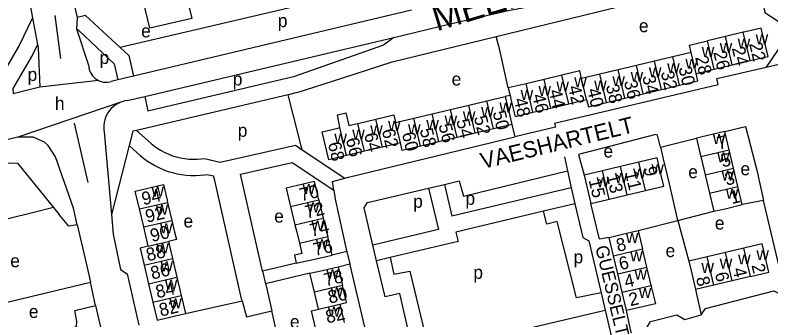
# Model space of a CAD drawing. Extents: x 157646 to 159241, y 379213 to 381217.
# Drawn here: x 158754.8 to 158987.9, y 380973 to 381067 of the extents above; entities that cross this region are included whole.
import ezdxf

# ---------------------------------------------------------------- set-up
doc = ezdxf.new("R2010")
doc.units = 0
for name, color, linetype in [('BLT_Basislijn', 7, 'Continuous'), ('BLT_Bebouwing', 7, 'Continuous'), ('BLT_Centroide', 7, 'Continuous'), ('BLT_Huisnummer', 7, 'Continuous'), ('BLT_Huisnummer_ tussenligend', 7, 'Continuous'), ('BLT_Onderverdeling_panden', 7, 'Continuous'), ('BLT_Straatnaam', 7, 'Continuous'), ('BLT_Straatnaam_hoofdweg', 7, 'Continuous'), ('BLT_Straatnaam_verkleind', 7, 'Continuous'), ('BLT_Vlakafsluiter', 7, 'Continuous')]:
    doc.layers.add(name, color=color, linetype=linetype)

msp = doc.modelspace()

# ---------------------------------------------------------------- linework, layer by layer
at = {"layer": 'BLT_Basislijn'}
for p, q in [((158769.43, 381085.9), (158773.95, 381066.23)), ((158874.93, 381077.56), (158787.27, 381056.92)), ((158767.13, 381066.87), (158768.81, 381053.62)), ((158776.58, 381066.86), (158773.95, 381066.23)), ((158776.58, 381066.86), (158787.27, 381056.92)), ((158877.05, 381068.53), (158791.33, 381048.13)), ((158760.23, 381066.13), (158755.98, 381057.39)), ((158760.23, 381066.13), (158761.78, 381057.89)), ((158773.95, 381066.23), (158773.77, 381062.73)), ((158773.77, 381062.73), (158777.53, 381051.23)), ((158994.25, 381062.43), (158986.48, 381050.9)), ((158871.09, 381052.57), (158903.17, 381060.36)), ((158904.31, 381056.14), (158903.17, 381060.36)), ((158787.27, 381056.92), (158789.93, 381054.45)), ((158794.81, 381041.87), (158852.53, 381055.49)), ((158906.91, 381044.5), (158904.31, 381056.14)), ((158789.93, 381054.45), (158791.33, 381048.13)), ((158986.48, 381050.9), (158990.38, 381051.79)), ((158791.33, 381048.13), (158786.47, 381046.97)), ((158840.69, 381047.91), (158795.81, 381037.36)), ((158786.47, 381046.97), (158784.42, 381046.48)), ((158762.42, 381044.71), (158754.2, 381042.72)), ((158789.42, 381040.6), (158794.81, 381041.87)), ((158839, 381042.37), (158792.28, 381031.4)), ((158794.81, 381041.87), (158795.81, 381037.36)), ((158841.83, 381043.04), (158839, 381042.37)), ((158843.4, 381025.43), (158839, 381042.37)), ((158907.46, 381042.19), (158905.97, 381041.84)), ((158773.09, 381033.65), (158777.28, 381015.36)), ((158908.02, 381033.22), (158908.91, 381029.41)), ((158782.32, 381030.96), (158784.52, 381005.45)), ((158795.85, 381028.22), (158792.28, 381031.4)), ((158857.65, 381017.02), (158908.91, 381029.41)), ((158953.87, 381026.28), (158964.97, 381028.98)), ((158790.02, 381026.72), (158784.52, 381005.45)), ((158792.37, 381024.62), (158790.02, 381026.72)), ((158843.4, 381025.43), (158856.49, 381016.69)), ((158813.21, 381022.77), (158818.04, 381021.6)), ((158924.23, 381023.25), (158925.13, 381018.94)), ((158814, 381017.83), (158816, 381017.4)), ((158831.16, 380988.01), (158824.37, 381017.9)), ((158925.13, 381018.94), (158926.35, 381013.68)), ((158816.39, 381015.92), (158816, 381017.4)), ((158856.49, 381016.69), (158857.65, 381017.02)), ((158882.33, 381013.62), (158887.2, 381014.76)), ((158887.2, 381014.76), (158889.55, 381004.93)), ((158926.35, 381013.68), (158889.55, 381004.93)), ((158926.35, 381013.68), (158927.47, 381008.8)), ((158927.47, 381008.8), (158917.81, 381006.51)), ((158985.59, 381009.81), (158979.03, 381008.52)), ((158992.44, 380981.26), (158985.59, 381009.81)), ((158766.71, 381007.59), (158760.15, 381005.95)), ((158917.81, 381006.51), (158890.72, 381000.07)), ((158959.19, 381003.62), (158970.33, 381006.45)), ((158946.99, 381000.52), (158959.19, 381003.62)), ((158959.19, 381003.62), (158962.62, 380991.12)), ((158866.3, 380991.18), (158865.15, 380996.05)), ((158857.11, 380994.11), (158852.59, 380992.97)), ((158857.11, 380994.11), (158858.01, 380990.22)), ((158870.46, 380992.16), (158866.3, 380991.18)), ((158841.55, 380990.41), (158831.16, 380988.01)), ((158854.45, 380989.38), (158858.01, 380990.22)), ((158831.16, 380988.01), (158832.07, 380984.07)), ((158845.75, 380987.33), (158832.07, 380984.07)), ((158742.49, 380976.07), (158778.04, 380984.61)), ((158779.67, 380977.43), (158778.04, 380984.61)), ((158935.52, 380981.27), (158936.75, 380976)), ((158964.67, 380982.37), (158966.44, 380974.5)), ((158807.34, 380974.93), (158824.82, 380978.87)), ((158841.04, 380944.83), (158833.99, 380975.74)), ((158936.75, 380976), (158938.7, 380967.67)), ((158944.85, 380969.11), (158943.36, 380975.86))]:
    msp.add_line(p, q, dxfattribs=at)
for points in [[(158759.61, 381101.91), (158755.07, 381093.54), (158760.23, 381066.13)], [(158871.63, 381060.1), (158888.62, 381064.2), (158906.48, 381068.31), (158921.95, 381071.25), (158935, 381073.6), (158944.38, 381075.56), (158958.23, 381079.04)], [(158983.41, 381080.21), (158986.05, 381067.78), (158994.25, 381062.43)], [(158903.17, 381060.36), (158942.04, 381069.8), (158974.9, 381077.51)], [(158773.77, 381062.73), (158774.48, 381062.25), (158785.38, 381051.88), (158786.47, 381046.97)], [(158871.63, 381060.1), (158868.46, 381057.72), (158840.69, 381047.91)], [(158852.53, 381055.49), (158871.63, 381060.1)], [(158755.98, 381057.39), (158755.82, 381057.06), (158750.93, 381048.79)], [(158761.78, 381057.89), (158760.23, 381054.7), (158754.13, 381044.37), (158754.2, 381042.72)], [(158761.78, 381057.89), (158761.98, 381056.87), (158762.42, 381044.71)], [(158841.83, 381043.04), (158855.54, 381047.51), (158871.09, 381052.57)], [(158777.53, 381051.23), (158777.61, 381050.58), (158777.78, 381049.94), (158778.02, 381049.33), (158778.34, 381048.76), (158778.72, 381048.23), (158779.16, 381047.75), (158779.66, 381047.32), (158780.21, 381046.96), (158780.53, 381046.81)], [(158921.14, 381033.68), (158971.62, 381045.53), (158971.2, 381047.42), (158986.48, 381050.9)], [(158780.53, 381046.81), (158780.8, 381046.67), (158781.41, 381046.46), (158782.05, 381046.32), (158782.71, 381046.26), (158783.36, 381046.28), (158784.01, 381046.38), (158784.42, 381046.48)], [(158787.44, 381040.1), (158786.36, 381039.61), (158785.68, 381039.18), (158785.04, 381038.68), (158784.45, 381038.13), (158783.92, 381037.52), (158783.45, 381036.86), (158783.05, 381036.15), (158782.73, 381035.41), (158782.47, 381034.64), (158782.3, 381033.85), (158782.2, 381033.05), (158782.18, 381032.24), (158782.24, 381031.43), (158782.32, 381030.96)], [(158789.42, 381040.6), (158788.62, 381040.47), (158787.84, 381040.26), (158787.44, 381040.1)], [(158921.14, 381033.68), (158921.44, 381032.41), (158908.91, 381029.41)], [(158973.67, 381031.05), (158980.06, 381032.64), (158983.54, 381019.11), (158985.59, 381009.81)], [(158755.7, 381029.27), (158706.37, 381017.58), (158675.23, 381013.09)], [(158773.93, 381002.29), (158772.88, 381007.47), (158767.31, 381023.22), (158764.99, 381026.79), (158763.87, 381027.74), (158760.37, 381029.27), (158755.7, 381029.27)], [(158792.28, 381031.4), (158791.16, 381031.14), (158790.02, 381026.72)], [(158953.87, 381026.28), (158952.88, 381029.97), (158952.41, 381030.1), (158928.57, 381023.98), (158930.29, 381017.57)], [(158795.85, 381028.22), (158796.79, 381027.36), (158797.79, 381026.57), (158798.83, 381025.83), (158799.92, 381025.17), (158801.05, 381024.57), (158802.21, 381024.05), (158803.4, 381023.6), (158804.62, 381023.23), (158805.87, 381022.93), (158807.12, 381022.71), (158808.39, 381022.57), (158809.66, 381022.51), (158810.94, 381022.53), (158812.21, 381022.63), (158813.21, 381022.77)], [(158792.37, 381024.62), (158793.42, 381023.66), (158794.53, 381022.76), (158795.68, 381021.93), (158796.88, 381021.16), (158798.12, 381020.46), (158799.39, 381019.83), (158800.7, 381019.27), (158802.04, 381018.78), (158803.41, 381018.38), (158804.79, 381018.05), (158806.19, 381017.79), (158807.61, 381017.62), (158809.03, 381017.53), (158810.45, 381017.51), (158811.87, 381017.58), (158813.29, 381017.73), (158814, 381017.83)], [(158818.04, 381021.6), (158841.3, 381026.83), (158843.4, 381025.43)], [(158953.87, 381026.28), (158954.68, 381022.62), (158956.5, 381014.96), (158959.04, 381004.16), (158959.19, 381003.62)], [(158732.26, 381016.64), (158752.67, 381021.4), (158755.56, 381021.27), (158766.71, 381007.59)], [(158824.37, 381017.9), (158840.31, 381021.48), (158853.07, 381012.97)], [(158887.2, 381014.76), (158891.78, 381015.84), (158893.11, 381011.08), (158925.13, 381018.94)], [(158824.82, 380978.87), (158824.65, 380979.48), (158816.39, 381015.92)], [(158853.07, 381012.97), (158852.73, 381015.64), (158856.49, 381016.69)], [(158853.07, 381012.97), (158853.5, 381010.18), (158856.95, 380994.79), (158857.11, 380994.11)], [(158865.15, 380996.05), (158862.46, 381007.51), (158863.54, 381009.2), (158882.33, 381013.62)], [(158882.33, 381013.62), (158885.39, 381000.83), (158865.15, 380996.05)], [(158760.15, 381005.95), (158739.21, 381000.84), (158736.99, 381009.75)], [(158927.47, 381008.8), (158929.87, 380998.41), (158931.77, 380997.32), (158935.52, 380981.27)], [(158938.05, 380998.41), (158935, 380997.84), (158932.36, 381008.86)], [(158766.71, 381007.59), (158768.35, 381005.59)], [(158935.52, 380981.27), (158927.9, 380979.79), (158921.96, 381003.29), (158918.8, 381002.46), (158917.81, 381006.51)], [(158773.93, 381002.29), (158771.38, 381001.9), (158768.35, 381005.59)], [(158784.52, 381005.45), (158785.04, 380999.43), (158787.31, 380988.55), (158789.35, 380987.18), (158793, 380971.31)], [(158773.93, 381002.29), (158776.39, 380991.77), (158778.04, 380984.61)], [(158890.72, 381000.07), (158891.43, 380997.12), (158870.46, 380992.16)], [(158870.46, 380992.16), (158871.59, 380987.06), (158876.55, 380988), (158882.52, 380963.25), (158936.75, 380976)], [(158858.01, 380990.22), (158858.07, 380989.96), (158867.17, 380951.05)], [(158878.02, 380961.3), (158873.45, 380981.06), (158868.91, 380980.07), (158866.3, 380991.18)], [(158832.07, 380984.07), (158832.11, 380983.89), (158833.99, 380975.74)], [(158967.75, 380976.53), (158988.83, 380981.97), (158991.1, 380980.83), (158992.44, 380981.26)], [(158824.82, 380978.87), (158826.2, 380973.93), (158833.99, 380975.74)], [(158765.22, 380968.92), (158773.8, 380970.91), (158773.83, 380972.55), (158773.23, 380975.83), (158779.67, 380977.43)], [(158779.67, 380977.43), (158787.67, 380942.72), (158788.71, 380934.45), (158788.39, 380925.59), (158787.79, 380921.15), (158784.95, 380910.1), (158783.86, 380907.05)], [(158966.44, 380974.5), (158967.75, 380976.53)], [(158944.85, 380969.11), (158949.39, 380970.18), (158950.75, 380972.44), (158958.91, 380974.48), (158961.4, 380973.12), (158966.44, 380974.5)]]:
    msp.add_lwpolyline(points, dxfattribs=at)
at = {"layer": 'BLT_Bebouwing'}
for p, q in [((158973.85, 381060.34), (158968.31, 381059.02)), ((158979.39, 381061.66), (158973.85, 381060.34)), ((158963.3, 381055.46), (158957.68, 381054.12)), ((158952.05, 381052.78), (158946.41, 381051.44)), ((158957.68, 381054.12), (158952.05, 381052.78)), ((158975.93, 381051.6), (158981.47, 381052.92)), ((158946.41, 381051.44), (158940.78, 381050.11)), ((158964.85, 381048.96), (158970.39, 381050.28)), ((158970.39, 381050.28), (158975.93, 381051.6)), ((158923.46, 381048.43), (158917.94, 381047.12)), ((158935.15, 381048.77), (158929.52, 381047.43)), ((158940.78, 381050.11), (158935.15, 381048.77)), ((158912.43, 381045.81), (158906.91, 381044.5)), ((158917.94, 381047.12), (158912.43, 381045.81)), ((158906.91, 381044.5), (158907.46, 381042.19)), ((158948.5, 381042.66), (158954.13, 381044)), ((158954.13, 381044), (158959.76, 381045.34)), ((158900.34, 381040.5), (158905.97, 381041.84)), ((158925.55, 381039.62), (158931.07, 381040.93)), ((158937.24, 381039.98), (158942.87, 381041.32)), ((158942.87, 381041.32), (158948.5, 381042.66)), ((158889.07, 381037.82), (158894.7, 381039.16)), ((158894.7, 381039.16), (158900.34, 381040.5)), ((158920.04, 381038.31), (158925.55, 381039.62)), ((158877.79, 381035.14), (158883.43, 381036.48)), ((158883.43, 381036.48), (158889.07, 381037.82)), ((158914.52, 381037), (158920.04, 381038.31)), ((158860.53, 381033.58), (158866.06, 381034.9)), ((158872.15, 381033.8), (158877.79, 381035.14)), ((158902.39, 381031.88), (158896.75, 381030.54)), ((158908.02, 381033.22), (158902.39, 381031.88)), ((158896.75, 381030.54), (158891.12, 381029.2)), ((158973.67, 381031.05), (158964.97, 381028.98)), ((158975.01, 381025.42), (158973.67, 381031.05)), ((158873.64, 381027.57), (158868.11, 381026.26)), ((158885.48, 381027.86), (158879.84, 381026.52)), ((158891.12, 381029.2), (158885.48, 381027.86)), ((158862.58, 381024.95), (158857.06, 381023.63)), ((158868.11, 381026.26), (158862.58, 381024.95)), ((158976.35, 381019.79), (158975.01, 381025.42)), ((158966.31, 381023.35), (158967.65, 381017.72)), ((158941.55, 381020.25), (158935.92, 381018.91)), ((158947.18, 381021.59), (158941.55, 381020.25)), ((158935.92, 381018.91), (158930.29, 381017.57)), ((158930.29, 381017.57), (158932.36, 381008.86)), ((158967.65, 381017.72), (158968.99, 381012.09)), ((158977.69, 381014.15), (158976.35, 381019.79)), ((158979.03, 381008.52), (158977.69, 381014.15)), ((158937.99, 381010.2), (158943.62, 381011.53)), ((158943.62, 381011.53), (158949.25, 381012.87)), ((158968.99, 381012.09), (158970.33, 381006.45)), ((158801.87, 381009.18), (158803.19, 381003.65)), ((158848.5, 381010.01), (158849.85, 381004.34)), ((158794.48, 381001.63), (158793.16, 381007.17)), ((158839.77, 381007.91), (158841.12, 381002.24)), ((158795.9, 380995.68), (158794.48, 381001.63)), ((158802.09, 380997.14), (158803.34, 380991.86)), ((158852.59, 380992.97), (158851.24, 380998.68)), ((158939.38, 380992.77), (158938.05, 380998.41)), ((158949.62, 380989.24), (158948.29, 380994.87)), ((158979.59, 380995.1), (158973.93, 380993.77)), ((158940.71, 380987.14), (158939.38, 380992.77)), ((158968.28, 380992.44), (158962.62, 380991.12)), ((158973.93, 380993.77), (158968.28, 380992.44)), ((158794.65, 380989.8), (158795.99, 380984.1)), ((158803.34, 380991.86), (158804.69, 380986.15)), ((158847.13, 380981.5), (158845.75, 380987.33)), ((158854.45, 380989.38), (158855.83, 380983.55)), ((158950.95, 380983.6), (158949.62, 380989.24)), ((158804.69, 380986.15), (158806.04, 380980.45)), ((158942.04, 380981.5), (158940.71, 380987.14)), ((158975.99, 380985.03), (158970.33, 380983.7)), ((158981.64, 380986.36), (158975.99, 380985.03)), ((158795.99, 380984.1), (158797.34, 380978.4)), ((158970.33, 380983.7), (158964.67, 380982.37)), ((158806.04, 380980.45), (158807.34, 380974.93)), ((158848.36, 380976.29), (158847.13, 380981.5)), ((158943.36, 380975.86), (158942.04, 380981.5)), ((158797.34, 380978.4), (158798.65, 380972.87)), ((158854.93, 380977.84), (158856.27, 380972.16))]:
    msp.add_line(p, q, dxfattribs=at)
for points in [[(158812.97, 381070.42), (158808.48, 381069.35), (158809.28, 381065.96), (158796.34, 381062.89), (158794.41, 381071.04), (158789.91, 381069.97), (158788.84, 381074.48), (158780.74, 381072.56), (158776.43, 381090.74), (158791.72, 381094.37), (158792.12, 381092.65), (158794.02, 381093.1), (158793.8, 381094.03), (158806.71, 381097.09)], [(158981.47, 381052.92), (158987.01, 381054.23), (158984.93, 381062.97), (158980.07, 381061.82), (158979.39, 381061.66)], [(158963.3, 381055.46), (158962.77, 381057.71), (158968.31, 381059.02)], [(158929.52, 381047.43), (158928.97, 381049.75), (158923.46, 381048.43)], [(158959.76, 381045.34), (158965.39, 381046.67), (158964.85, 381048.96)], [(158905.97, 381041.84), (158906.87, 381038.08), (158908.02, 381033.22)], [(158907.46, 381042.19), (158907.85, 381040.55), (158909.01, 381035.69), (158914.52, 381037)], [(158931.07, 381040.93), (158931.61, 381038.64), (158937.24, 381039.98)], [(158855.01, 381032.27), (158854.24, 381036.22), (158856.86, 381036.84), (158857.79, 381032.93), (158860.53, 381033.58)], [(158866.06, 381034.9), (158871.58, 381036.21), (158872.15, 381033.8)], [(158857.06, 381023.63), (158851.53, 381022.32), (158849.48, 381030.95), (158854.34, 381032.11), (158855.01, 381032.27)], [(158879.84, 381026.52), (158874.2, 381025.18), (158873.64, 381027.57)], [(158964.97, 381028.98), (158966.13, 381024.12), (158966.31, 381023.35)], [(158949.25, 381012.87), (158954.88, 381014.21), (158953.96, 381018.06), (158952.81, 381022.93), (158947.18, 381021.59)], [(158848.5, 381010.01), (158847.16, 381015.65), (158838.42, 381013.58), (158839.58, 381008.71), (158839.77, 381007.91)], [(158793.16, 381007.17), (158791.85, 381012.7), (158800.54, 381014.77), (158801.7, 381009.91), (158801.87, 381009.18)], [(158932.36, 381008.86), (158937.23, 381010.01), (158937.99, 381010.2)], [(158970.33, 381006.45), (158974.16, 381007.36), (158979.03, 381008.52)], [(158803.19, 381003.65), (158804.02, 381000), (158804.56, 380997.73), (158802.09, 380997.14)], [(158849.85, 381004.34), (158850.88, 381000), (158851.24, 380998.68)], [(158841.12, 381002.24), (158841.72, 381000), (158842.52, 380996.58)], [(158938.05, 380998.41), (158942.92, 380999.56), (158944.81, 381000), (158946.99, 381000.52)], [(158946.99, 381000.52), (158947.09, 380999.99), (158948.29, 380994.87)], [(158795.9, 380995.68), (158793.4, 380995.09), (158794.65, 380989.8)], [(158842.52, 380996.58), (158843.25, 380993.44), (158840.95, 380992.89), (158841.55, 380990.41)], [(158981.64, 380986.36), (158987.3, 380987.68), (158985.24, 380996.43), (158980.38, 380995.29), (158979.59, 380995.1)], [(158841.55, 380990.41), (158847.72, 380991.82), (158852.59, 380992.97)], [(158962.62, 380991.12), (158963.53, 380987.24), (158964.67, 380982.37)], [(158845.75, 380987.33), (158849.59, 380988.23), (158854.45, 380989.38)], [(158854.93, 380977.84), (158857.06, 380978.34), (158855.83, 380983.55)], [(158950.95, 380983.6), (158951.13, 380982.83), (158952.28, 380977.96), (158943.36, 380975.86)], [(158847.55, 380970.1), (158846.21, 380975.78), (158848.36, 380976.29)], [(158798.65, 380972.87), (158807.34, 380974.93)]]:
    msp.add_lwpolyline(points, dxfattribs=at)
at = {"layer": 'BLT_Onderverdeling_panden'}
for p, q in [((158975.93, 381051.6), (158973.85, 381060.34)), ((158981.47, 381052.92), (158979.39, 381061.66)), ((158970.39, 381050.28), (158968.31, 381059.02)), ((158964.85, 381048.96), (158963.3, 381055.46)), ((158954.13, 381044), (158952.05, 381052.78)), ((158959.76, 381045.34), (158957.68, 381054.12)), ((158948.5, 381042.66), (158946.41, 381051.44)), ((158925.55, 381039.62), (158923.46, 381048.43)), ((158937.24, 381039.98), (158935.15, 381048.77)), ((158942.87, 381041.32), (158940.78, 381050.11)), ((158914.52, 381037), (158912.43, 381045.81)), ((158920.04, 381038.31), (158917.94, 381047.12)), ((158931.07, 381040.93), (158929.52, 381047.43)), ((158896.75, 381030.54), (158894.7, 381039.16)), ((158902.39, 381031.88), (158900.34, 381040.5)), ((158885.48, 381027.86), (158883.43, 381036.48)), ((158891.12, 381029.2), (158889.07, 381037.82)), ((158868.11, 381026.26), (158866.06, 381034.9)), ((158879.84, 381026.52), (158877.79, 381035.14)), ((158857.06, 381023.63), (158855.01, 381032.27)), ((158862.58, 381024.95), (158860.53, 381033.58)), ((158873.64, 381027.57), (158872.15, 381033.8)), ((158966.31, 381023.35), (158975.01, 381025.42)), ((158943.62, 381011.53), (158941.55, 381020.25)), ((158949.25, 381012.87), (158947.18, 381021.59)), ((158937.99, 381010.2), (158935.92, 381018.91)), ((158967.65, 381017.72), (158976.35, 381019.79)), ((158968.99, 381012.09), (158977.69, 381014.15)), ((158793.16, 381007.17), (158801.87, 381009.18)), ((158839.77, 381007.91), (158848.5, 381010.01)), ((158794.48, 381001.63), (158803.19, 381003.65)), ((158841.12, 381002.24), (158849.85, 381004.34)), ((158795.9, 380995.68), (158802.09, 380997.14)), ((158842.52, 380996.58), (158851.24, 380998.68)), ((158939.38, 380992.77), (158948.29, 380994.87)), ((158981.64, 380986.36), (158979.59, 380995.1)), ((158970.33, 380983.7), (158968.28, 380992.44)), ((158975.99, 380985.03), (158973.93, 380993.77)), ((158794.65, 380989.8), (158803.34, 380991.86)), ((158940.71, 380987.14), (158949.62, 380989.24)), ((158795.99, 380984.1), (158804.69, 380986.15)), ((158855.83, 380983.55), (158847.13, 380981.5)), ((158942.04, 380981.5), (158950.95, 380983.6)), ((158797.34, 380978.4), (158806.04, 380980.45)), ((158848.36, 380976.29), (158854.93, 380977.84))]:
    msp.add_line(p, q, dxfattribs=at)
at = {"layer": 'BLT_Vlakafsluiter'}
for p, q in [((158780.53, 381046.81), (158762.42, 381044.71)), ((158787.44, 381040.1), (158755.7, 381029.27))]:
    msp.add_line(p, q, dxfattribs=at)

# ---------------------------------------------------------------- texts
at = {"layer": 'BLT_Centroide'}
for s, p in [('p', (158835.84, 381063.26)), ('e', (158947.21, 381061.68)), ('e', (158793.7, 381060.09)), ('w', (158977.66, 381056.62)), ('w', (158983.2, 381057.94)), ('w', (158972.12, 381055.31)), ('p', (158780.87, 381051.89)), ('w', (158966.58, 381054)), ('w', (158961.53, 381050.39)), ('w', (158950.28, 381047.73)), ('w', (158955.91, 381049.05)), ('p', (158758.68, 381046.66)), ('p', (158821.96, 381045.26)), ('e', (158889.45, 381045.26)), ('w', (158939.02, 381045.05)), ('w', (158944.64, 381046.39)), ('w', (158921.75, 381043.38)), ('w', (158927.27, 381044.69)), ('w', (158933.38, 381043.7)), ('w', (158910.72, 381040.75)), ('w', (158916.23, 381042.06)), ('h', (158767.1, 381037.74)), ('w', (158898.55, 381035.52)), ('w', (158904.19, 381036.86)), ('w', (158892.91, 381034.19)), ('w', (158869.84, 381031.23)), ('w', (158881.64, 381031.5)), ('w', (158887.27, 381032.84)), ('p', (158823.48, 381029.44)), ('w', (158858.8, 381028.59)), ('w', (158864.33, 381029.92)), ('w', (158876, 381030.16)), ('w', (158853.27, 381027.28)), ('w', (158969.99, 381027.19)), ('e', (158936.27, 381023.05)), ('w', (158971.33, 381021.56)), ('w', (158951.03, 381017.89)), ('e', (158978.52, 381017.58)), ('w', (158939.77, 381015.22)), ('w', (158945.41, 381016.56)), ('e', (158962.41, 381016.67)), ('w', (158972.67, 381015.94)), ('w', (158934.14, 381013.89)), ('w', (158796.86, 381010.97)), ('w', (158843.46, 381011.78)), ('w', (158974.01, 381010.31)), ('p', (158877.59, 381007.54)), ('p', (158893.71, 381008.46)), ('w', (158798.17, 381005.41)), ('w', (158844.8, 381006.12)), ('e', (158834.73, 381002.98)), ('e', (158806.76, 381001.46)), ('e', (158970.62, 381000.85)), ('w', (158799.52, 380999.66)), ('w', (158846.18, 381000.47)), ('w', (158943.17, 380996.66)), ('w', (158847.55, 380994.78)), ('w', (158798.37, 380993.47)), ('e', (158955.42, 380992.34)), ('w', (158983.44, 380991.39)), ('e', (158753.34, 380989.2)), ('p', (158927.04, 380990.4)), ('w', (158944.5, 380991)), ('w', (158977.78, 380990.06)), ('w', (158799.66, 380987.97)), ('w', (158966.47, 380987.41)), ('w', (158972.12, 380988.73)), ('w', (158850.79, 380985.44)), ('p', (158896.14, 380985.64)), ('w', (158945.83, 380985.38)), ('w', (158801.02, 380982.28)), ('w', (158852.09, 380979.91)), ('w', (158947.16, 380979.72)), ('w', (158802.37, 380976.56)), ('e', (158759.07, 380973.57)), ('w', (158851.24, 380973.97)), ('e', (158839.59, 380970.44))]:
    msp.add_text(s, height=4, dxfattribs=at).set_placement(p)
at = {"layer": 'BLT_Huisnummer'}
for s, rotation, p in [('22', 283.3683, (158981.17, 381058.12)), ('26', 283.3683, (158970.12, 381055.5)), ('30', 283.3683, (158959.37, 381050.68)), ('34', 283.3683, (158948.18, 381047.99)), ('38', 283.3683, (158936.96, 381045.17)), ('42', 283.3683, (158925.28, 381044.81)), ('46', 283.3683, (158914.23, 381042.19)), ('50', 283.3683, (158902.08, 381036.99)), ('54', 283.3683, (158890.85, 381034.42)), ('62', 283.3683, (158867.89, 381031.43)), ('58', 283.3683, (158879.58, 381031.64)), ('7', 13.3741, (158971.81, 381025.38)), ('68', 283.3683, (158851.27, 381027.37)), ('9', 283.3706, (158948.58, 381019.8)), ('15', 283.3661, (158931.66, 381016.08)), ('94', 13.3048, (158794.36, 381008.3)), ('70', 13.4977, (158843.07, 381009.51)), ('1', 13.3691, (158975.85, 381008.66)), ('90', 13.3048, (158797, 380996.95)), ('76', 13.2746, (158847.3, 380992.63)), ('8', 13.2685, (158940.7, 380993.92)), ('86', 13.3048, (158797.11, 380985.37)), ('2', 283.2208, (158981.88, 380989.84)), ('78', 13.275, (158850.6, 380983.27)), ('8', 283.2248, (158964.78, 380985.9)), ('2', 13.2609, (158944.58, 380977.17)), ('82', 13.3048, (158799.75, 380973.97)), ('82', 13.2764, (158851.09, 380971.87))]:
    msp.add_text(s, height=4, rotation=rotation, dxfattribs=at).set_placement(p)
at = {"layer": 'BLT_Huisnummer_ tussenligend'}
for s, rotation, p in [('24', 283.3683, (158975.84, 381056.76)), ('28', 283.3683, (158964.5, 381053.97)), ('32', 283.3683, (158953.9, 381049.29)), ('36', 283.3683, (158942.56, 381046.46)), ('44', 283.3683, (158919.35, 381043.61)), ('40', 283.3683, (158931.19, 381043.96)), ('48', 283.3683, (158908.61, 381040.97)), ('52', 283.3683, (158896.31, 381035.46)), ('56', 283.3683, (158885.38, 381033.05)), ('64', 283.3683, (158862.42, 381030.22)), ('60', 283.3683, (158874.1, 381030.43)), ('66', 283.3683, (158856.79, 381028.7)), ('5', 13.3691, (158972.99, 381019.97)), ('13', 283.3706, (158937.15, 381017.49)), ('11', 283.3706, (158942.88, 381018.42)), ('3', 13.3691, (158974.2, 381014.34)), ('72', 13.4977, (158844.76, 381004.18)), ('92', 13.3048, (158795.49, 381002.89)), ('74', 13.4977, (158846.26, 380998.55)), ('88', 13.3048, (158795.75, 380991.01)), ('6', 13.2609, (158941.53, 380988.27)), ('6', 283.2208, (158970.62, 380987.27)), ('4', 283.2208, (158976.1, 380988.64)), ('4', 13.2609, (158943.2, 380982.8)), ('84', 13.3048, (158798.68, 380979.6)), ('80', 13.275, (158851.81, 380977.94))]:
    msp.add_text(s, height=4, rotation=rotation, dxfattribs=at).set_placement(p)
at = {"layer": 'BLT_Straatnaam'}
msp.add_text('VAESHARTELT', height=5, rotation=13.6533, dxfattribs=at).set_placement((158899.01, 381019.47))
at = {"layer": 'BLT_Straatnaam_hoofdweg'}
msp.add_text('MEERVELDHOVENSEWEG', height=8, rotation=16.7281, dxfattribs=at).set_placement((158884.82, 381061.92))
at = {"layer": 'BLT_Straatnaam_verkleind'}
msp.add_text('GUESSELT', height=4, rotation=283.4853, dxfattribs=at).set_placement((158933.72, 380995.42))

doc.saveas('drawing.dxf')
